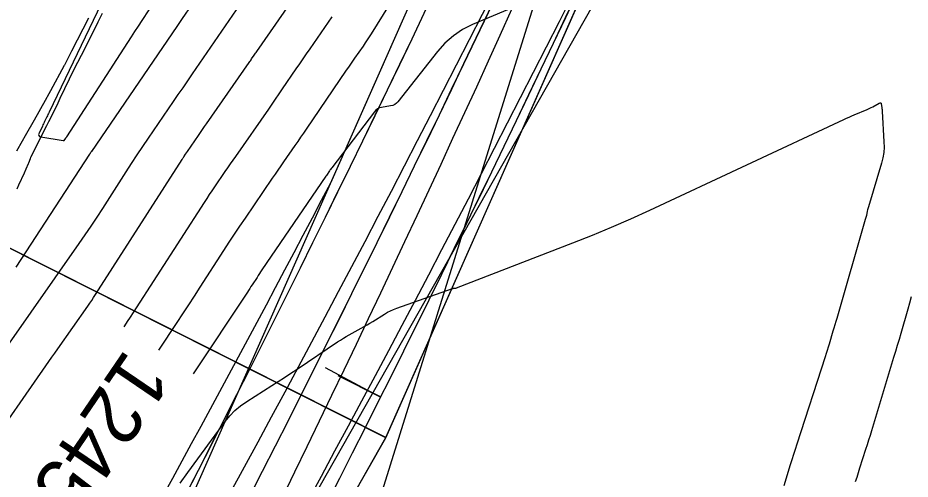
# Model space of a CAD drawing. Extents: x 658976 to 668721, y 639543 to 647196.
# Drawn here: x 662550.1 to 662643.1, y 643610.3 to 643658.4 of the extents above; entities that cross this region are included whole.
import ezdxf

# ---------------------------------------------------------------- set-up
doc = ezdxf.new("R2010")
doc.units = 0
for name, color, linetype in [('Ex_Contour Labels', 7, 'Continuous'), ('Ex_Major Contours', 7, 'Continuous'), ('Ex_Minor Contours', 7, 'Continuous'), ('R_Ramp 15 Degree_Min Ls', 7, 'Continuous'), ('R_Ramp 20 Degree Des Ls', 7, 'Continuous'), ('R_Ramp 20 Degree Des Ls Annot', 7, 'Continuous'), ('R_Ramp 20 Degree Existing Ramp', 7, 'Continuous'), ('R_Ramp 20 Degree_Min Ls', 7, 'Continuous')]:
    doc.layers.add(name, color=color, linetype=linetype)

msp = doc.modelspace()

# ---------------------------------------------------------------- linework, layer by layer
at = {"layer": 'Ex_Major Contours'}
for points in [[(662564.776, 643623.776), (662566.69, 643626.669), (662567.296, 643627.586), (662567.899, 643628.506), (662568.499, 643629.427), (662569.096, 643630.35), (662571.578, 643634.196), (662572.128, 643635.043), (662572.684, 643635.886), (662573.245, 643636.726), (662573.811, 643637.562), (662576.64, 643641.711), (662576.933, 643642.14), (662577.227, 643642.568), (662577.522, 643642.995), (662577.818, 643643.422), (662579.005, 643645.128), (662579.301, 643645.555), (662579.596, 643645.983), (662579.89, 643646.411), (662580.183, 643646.84), (662584.354, 643652.968), (662584.571, 643653.286), (662584.789, 643653.604), (662585.007, 643653.921), (662585.226, 643654.237), (662586.105, 643655.503), (662586.322, 643655.821), (662586.535, 643656.141), (662586.745, 643656.464), (662586.95, 643656.79), (662595.077, 643669.899)], [(662559.181, 643660.801), (662553.343, 643648.605), (662553.285, 643648.484), (662553.227, 643648.363), (662553.17, 643648.241), (662553.112, 643648.12), (662552.88, 643647.635), (662552.822, 643647.514), (662552.765, 643647.392), (662552.707, 643647.271), (662552.649, 643647.15), (662552.303, 643646.417), (662552.258, 643646.271), (662552.276, 643646.158), (662552.358, 643646.079), (662552.504, 643646.033), (662554.835, 643645.652), (662554.869, 643645.646), (662554.904, 643645.641), (662554.912, 643645.641), (662554.919, 643645.642), (662554.925, 643645.647), (662554.93, 643645.653), (662555.082, 643645.885), (662555.109, 643645.926), (662555.135, 643645.967), (662555.162, 643646.008), (662555.189, 643646.05), (662561.562, 643655.881), (662561.931, 643656.451), (662562.3, 643657.02), (662562.669, 643657.59), (662563.038, 643658.16), (662564.513, 643660.439)]]:
    msp.add_lwpolyline(points, dxfattribs=at)
at = {"layer": 'Ex_Minor Contours'}
for points in [[(662543.962, 643617.012), (662556.491, 643634.907), (662557.119, 643635.815), (662557.739, 643636.729), (662558.349, 643637.649), (662558.949, 643638.576), (662561.38, 643642.371), (662561.955, 643643.261), (662562.537, 643644.148), (662563.125, 643645.029), (662563.72, 643645.907), (662566.319, 643649.71), (662566.814, 643650.434), (662567.309, 643651.158), (662567.805, 643651.882), (662568.3, 643652.606), (662575.939, 643663.77)], [(662546.777, 643613.179), (662553.028, 643622.163), (662553.335, 643622.605), (662553.642, 643623.046), (662553.95, 643623.486), (662554.258, 643623.927), (662557.375, 643628.378), (662557.584, 643628.68), (662557.79, 643628.985), (662557.994, 643629.292), (662558.194, 643629.6), (662567.211, 643643.678), (662567.256, 643643.747), (662567.301, 643643.816), (662567.346, 643643.884), (662567.392, 643643.952), (662567.578, 643644.223), (662567.671, 643644.359), (662567.763, 643644.495), (662568.921, 643646.187), (662569.13, 643646.491), (662569.339, 643646.795), (662569.549, 643647.099), (662569.76, 643647.402), (662574.194, 643653.778), (662574.26, 643653.874), (662574.327, 643653.97), (662574.393, 643654.066), (662574.459, 643654.163), (662574.722, 643654.549), (662574.787, 643654.646), (662574.854, 643654.742), (662574.92, 643654.838), (662574.986, 643654.934), (662580.69, 643663.153)], [(662609.979, 643663.031), (662597.489, 643657.738), (662596.438, 643657.215), (662595.477, 643656.574), (662594.606, 643655.815), (662593.826, 643654.938), (662589.704, 643649.698), (662589.546, 643649.53), (662589.367, 643649.399), (662589.166, 643649.306), (662588.942, 643649.249), (662588.006, 643649.098), (662587.783, 643649.041), (662587.583, 643648.946), (662587.406, 643648.814), (662587.251, 643648.645), (662582.8, 643642.801), (662582.74, 643642.721), (662582.682, 643642.641), (662582.624, 643642.56), (662582.568, 643642.479), (662582.243, 643642), (662582.229, 643641.98), (662582.201, 643641.94), (662582.187, 643641.92), (662575.529, 643632.155), (662575.399, 643631.963), (662575.271, 643631.771), (662575.144, 643631.578), (662575.018, 643631.385), (662574.517, 643630.608), (662574.392, 643630.414), (662574.265, 643630.221), (662574.139, 643630.028), (662574.012, 643629.835), (662568.377, 643621.323)], [(662569.241, 643661.31), (662567.235, 643658.377), (662567.091, 643658.168), (662566.948, 643657.958), (662566.804, 643657.748), (662566.661, 643657.538), (662557.754, 643644.507), (662557.743, 643644.491), (662557.722, 643644.457), (662557.715, 643644.447), (662557.711, 643644.441), (662557.62, 643644.312), (662557.604, 643644.288), (662557.588, 643644.265), (662557.572, 643644.241), (662557.557, 643644.217), (662549.883, 643632.44)], [(662561.174, 643626.23), (662561.236, 643626.325), (662561.539, 643626.786), (662561.84, 643627.249), (662562.14, 643627.712), (662569.555, 643639.202), (662569.818, 643639.607), (662570.083, 643640.01), (662570.352, 643640.412), (662570.622, 643640.812), (662571.71, 643642.407), (662571.983, 643642.806), (662572.256, 643643.204), (662572.53, 643643.601), (662572.806, 643643.998), (662576.238, 643648.933), (662576.6, 643649.455), (662576.96, 643649.977), (662577.319, 643650.501), (662577.677, 643651.025), (662579.106, 643653.124), (662579.464, 643653.648), (662579.823, 643654.172), (662580.183, 643654.695), (662580.544, 643655.216), (662582.857, 643658.55)], [(662567.019, 643609.94), (662567.823, 643611.033), (662571.701, 643616.348), (662572.186, 643616.951), (662572.721, 643617.502), (662573.306, 643617.999), (662573.941, 643618.442), (662576.579, 643620.11), (662577.238, 643620.529), (662577.893, 643620.953), (662578.545, 643621.381), (662579.195, 643621.814), (662583.418, 643624.649), (662583.714, 643624.843), (662584.015, 643625.031), (662584.319, 643625.213), (662584.627, 643625.388), (662585.868, 643626.075), (662586.177, 643626.249), (662586.483, 643626.428), (662586.787, 643626.61), (662587.089, 643626.796), (662588.298, 643627.556), (662588.604, 643627.737), (662588.918, 643627.899), (662589.241, 643628.044), (662589.573, 643628.171), (662595.407, 643630.219), (662595.439, 643630.229), (662595.472, 643630.237), (662595.505, 643630.242), (662595.539, 643630.244), (662595.674, 643630.248), (662595.708, 643630.251), (662595.741, 643630.256), (662595.774, 643630.264), (662595.806, 643630.275), (662607.936, 643634.966), (662609.962, 643635.769), (662611.972, 643636.607), (662613.968, 643637.479), (662615.949, 643638.385), (662636.18, 643647.847), (662636.448, 643647.971), (662636.717, 643648.092), (662636.988, 643648.211), (662637.259, 643648.328), (662638.59, 643648.891), (662638.739, 643648.957), (662638.887, 643649.027), (662639.033, 643649.1), (662639.177, 643649.177), (662639.867, 643649.557), (662639.943, 643649.586), (662640.002, 643649.579), (662640.043, 643649.537), (662640.066, 643649.46), (662640.126, 643649.078), (662640.14, 643648.982), (662640.151, 643648.887), (662640.16, 643648.79), (662640.167, 643648.694), (662640.353, 643645.51), (662640.361, 643644.95), (662640.321, 643644.395), (662640.233, 643643.847), (662640.096, 643643.304), (662638.734, 643638.738), (662638.702, 643638.628), (662638.672, 643638.517), (662638.644, 643638.406), (662638.618, 643638.294), (662638.516, 643637.847), (662638.49, 643637.735), (662638.462, 643637.623), (662638.433, 643637.513), (662638.402, 643637.402), (662635.427, 643627.102), (662635.329, 643626.767), (662635.231, 643626.432), (662635.132, 643626.098), (662635.031, 643625.764), (662634.628, 643624.428), (662634.526, 643624.095), (662634.423, 643623.761), (662634.318, 643623.429), (662634.211, 643623.097), (662631.26, 643613.992), (662631.087, 643613.451), (662630.916, 643612.909), (662630.749, 643612.367), (662630.585, 643611.823), (662629.934, 643609.646)], [(662637.392, 643610.081), (662637.542, 643610.567), (662637.695, 643611.053), (662637.851, 643611.538), (662638.479, 643613.477), (662638.635, 643613.962), (662638.788, 643614.447), (662638.939, 643614.934), (662639.088, 643615.421), (662641.395, 643623.059), (662641.584, 643623.689), (662641.771, 643624.319), (662641.956, 643624.95), (662642.14, 643625.581), (662642.869, 643628.107), (662643.047, 643628.74), (662643.216, 643629.375)]]:
    msp.add_lwpolyline(points, dxfattribs=at)
at = {"layer": 'R_Ramp 15 Degree_Min Ls'}
for p, q in [((662588.438, 643614.677), (662626.979, 643701.746)), ((662541.428, 643531.873), (662588.438, 643614.677))]:
    msp.add_line(p, q, dxfattribs=at)
for points in [[(662588.438, 643614.677), (662499.125, 643659.657), (662409.812, 643704.637)], [(662583.437, 643621.143), (662587.907, 643618.902)]]:
    msp.add_lwpolyline(points, dxfattribs=at)
for radius in [1896.359, 1902.359, 1909.859]:
    msp.add_arc((660880.567, 644474.795), radius, 330.415092, 336.123426, dxfattribs=at)
at = {"layer": 'R_Ramp 20 Degree Des Ls'}
msp.add_line((662582.701, 643641.245), (662841.796, 644226.573), dxfattribs=at)
for points in [[(662548.927, 643514.348), (662556.854, 643532.044), (662564.502, 643549.356), (662572.15, 643566.668), (662577.913, 643579.872), (662581.374, 643587.649), (662587.071, 643605.927), (662592.769, 643624.205), (662598.467, 643642.482), (662604.165, 643660.76), (662605.364, 643662.929), (662608.56, 643668.713), (662616.48, 643683.504), (662624.401, 643698.296), (662630.327, 643709.502), (662636.253, 643720.708), (662646.172, 643739.603), (662654.658, 643756.428), (662662.979, 643773.128), (662671.16, 643790.14), (662679.423, 643808.024)], [(662549.974, 643644.566), (662550.572, 643645.613), (662550.901, 643646.189), (662551.818, 643647.797), (662552.993, 643649.858), (662553.374, 643650.563), (662553.53, 643650.852), (662554.971, 643653.519), (662554.972, 643653.52), (662554.976, 643653.528), (662555.725, 643654.99), (662557.499, 643658.452)]]:
    msp.add_lwpolyline(points, dxfattribs=at)
for radius, end in [(1902.359, 336.123426), (1896.359, 332.401363)]:
    msp.add_arc((660902.12, 644519.781), radius, 330.415092, end, dxfattribs=at)
at = {"layer": 'R_Ramp 20 Degree Des Ls Annot'}
msp.add_line((662562.981, 643576.859), (662609.992, 643659.662), dxfattribs=at)
msp.add_lwpolyline([(662582.129, 643621.973), (662586.539, 643619.616)], dxfattribs=at)
msp.add_arc((660902.12, 644519.781), 1909.859, 330.415092, 336.123426, dxfattribs=at)
at = {"layer": 'R_Ramp 20 Degree Existing Ramp'}
for p, q in [((662588.434, 643614.668), (662626.975, 643701.737)), ((662541.424, 643531.864), (662588.434, 643614.668))]:
    msp.add_line(p, q, dxfattribs=at)
for points in [[(662588.434, 643614.668), (662499.121, 643659.648), (662409.808, 643704.628)], [(662588.434, 643614.668), (662499.121, 643659.648), (662409.808, 643704.628)], [(662583.441, 643621.149), (662587.91, 643618.909)]]:
    msp.add_lwpolyline(points, dxfattribs=at)
for radius in [1896.359, 1902.359, 1909.859]:
    msp.add_arc((660880.563, 644474.786), radius, 330.415092, 336.123426, dxfattribs=at)
at = {"layer": 'R_Ramp 20 Degree_Min Ls'}
msp.add_line((662548.662, 643564.345), (662841.796, 644226.573), dxfattribs=at)
for points in [[(662548.927, 643514.348), (662556.854, 643532.044), (662564.502, 643549.356), (662572.15, 643566.668), (662577.913, 643579.872), (662581.374, 643587.649), (662587.071, 643605.927), (662592.769, 643624.205), (662598.467, 643642.482), (662604.165, 643660.76), (662605.364, 643662.929), (662608.56, 643668.713), (662616.48, 643683.504), (662624.401, 643698.296), (662630.327, 643709.502), (662636.253, 643720.708), (662646.172, 643739.603), (662654.658, 643756.428), (662662.979, 643773.128), (662671.16, 643790.14), (662679.423, 643808.024)], [(662550.015, 643640.606), (662550.206, 643641.029), (662550.775, 643642.285), (662550.962, 643642.711), (662550.962, 643642.711), (662551.209, 643643.27), (662551.236, 643643.339), (662551.4, 643643.758), (662551.462, 643643.908), (662552.002, 643644.98), (662552.298, 643645.571), (662553.122, 643647.22), (662553.321, 643647.616), (662554.182, 643649.332), (662554.513, 643650.059), (662555.98, 643653.084), (662556.723, 643654.548), (662557.311, 643655.707), (662558.481, 643658.017), (662558.92, 643658.915)]]:
    msp.add_lwpolyline(points, dxfattribs=at)
msp.add_arc((660868.08, 644442.881), 1902.359, 330.415092, 336.123426, dxfattribs=at)

# ---------------------------------------------------------------- texts
at = {"layer": 'Ex_Contour Labels'}
msp.add_text('1245', height=6, rotation=235.73376, dxfattribs=at).set_placement((662561.358, 643624.088))

doc.saveas('drawing.dxf')
